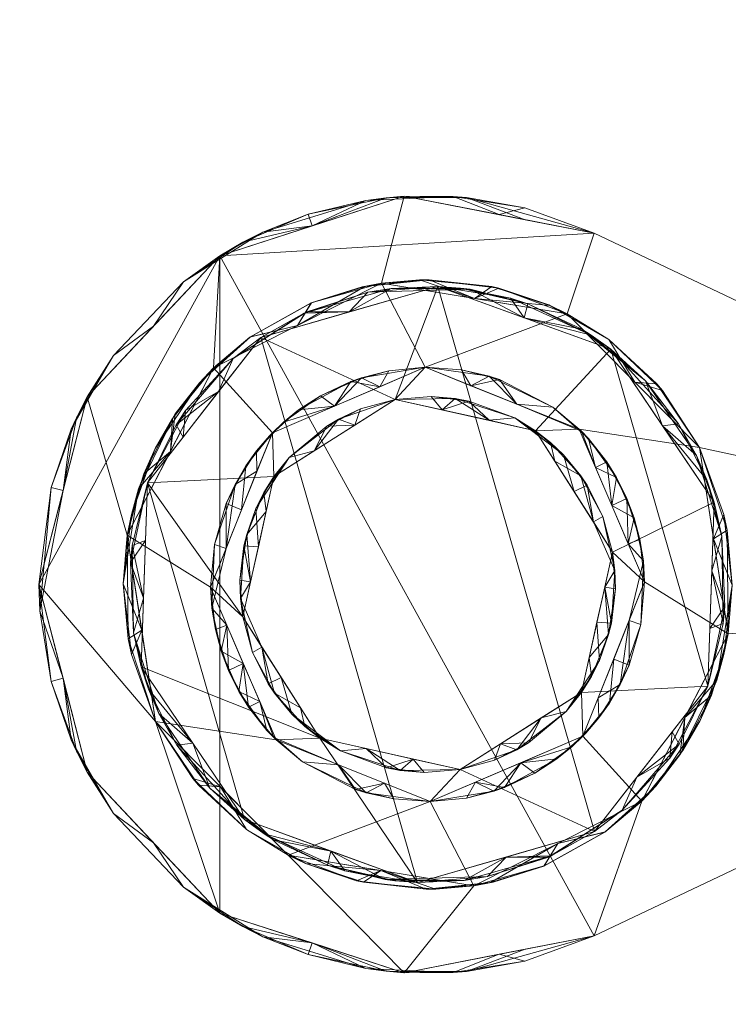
# Model space of a CAD drawing. Header units: millimetres. Extents: x -20851 to -17632, y 368 to 3070.
# Tile 457 of 656: x -19488 to -19433, y 2717 to 2793. Entities that reach past the tile are written whole.
import ezdxf

# ---------------------------------------------------------------- set-up
doc = ezdxf.new("R2010")
doc.units = ezdxf.units.MM
for name, color, linetype, lineweight in [('A-FLOR', 192, 'Continuous', 25), ('G-IMPT', 8, 'Continuous', 18), ('I-FURN', 30, 'Continuous', 18), ('P-PIPE-CNTR', 3, 'Continuous', 18)]:
    doc.layers.add(name, color=color, linetype=linetype, lineweight=lineweight)

# ---------------------------------------------------------------- blocks, each defined once
blk = doc.blocks.new('Kitchen_Cabinets_FINSA_Pro-Oven-Larder-unit-rd4d_Blanc - Height - _2000 mm_-1376609-3D GeiniaSet Tek cas 3')
at = {"layer": 'G-IMPT'}
mesh = blk.add_polyface(dxfattribs=at)
corners = [(-284.11, -579, 2128.25), (-284.11, -35, 2128.25), (283.89, -35, 2128.25), (283.89, -579, 2128.25)]
mesh.append_faces([[corners[k] for k in face] for face in [(3, 0, 1, 2)]])
mesh = blk.add_polyface(dxfattribs=at)
corners = [(-284.11, -579, 2144.25), (283.89, -579, 2144.25), (283.89, -35, 2144.25), (-284.11, -35, 2144.25)]
mesh.append_faces([[corners[k] for k in face] for face in [(0, 1, 2, 3)]])
mesh = blk.add_polyface(dxfattribs=at)
corners = [(-284.11, -579, 145.25), (-284.11, -35, 145.25), (283.89, -35, 145.25), (283.89, -579, 145.25)]
mesh.append_faces([[corners[k] for k in face] for face in [(3, 0, 1, 2)]])
mesh = blk.add_polyface(dxfattribs=at)
corners = [(-284.11, -579, 161.25), (283.89, -579, 161.25), (283.89, -35, 161.25), (-284.11, -35, 161.25)]
mesh.append_faces([[corners[k] for k in face] for face in [(0, 1, 2, 3)]])
mesh = blk.add_polyface(dxfattribs=at)
corners = [(262.747, -146.105, 141), (262.747, -146.105, 143), (262.747, -146.105, 145), (248.076, -148.945, 145), (233.854, -144.355, 145), (223.612, -133.473, 145), (219.89, -119, 145), (223.612, -104.527, 145), (233.854, -93.645, 145), (248.076, -89.055, 145), (262.747, -91.895, 145), (262.747, -91.895, 143), (262.747, -91.895, 141), (248.076, -89.055, 141), (233.854, -93.645, 141), (223.612, -104.527, 141), (219.89, -119, 141), (223.612, -133.473, 141), (233.854, -144.355, 141), (248.076, -148.945, 141), (257.426, -147.135, 141), (252.882, -148.85, 142.754), (240.675, -147.55, 142.874), (231.046, -142.343, 143), (257.426, -90.865, 141), (252.882, -89.15, 142.754), (240.675, -90.45, 142.874), (231.046, -95.657, 143), (220.836, -126.472, 143), (220.836, -111.528, 143), (255.412, -147.525, 145), (251.849, -148.936, 143.984), (245.121, -148.619, 143.833), (240.965, -146.65, 145), (262.747, -146.105, 143.954), (257.401, -148.045, 143.527), (246.677, -148.827, 142.682), (237.164, -146.167, 143.937), (235.621, -145.389, 142.937), (240.965, -146.65, 141), (228.733, -138.914, 141), (225.637, -136.657, 142.435), (228.733, -138.914, 145), (225.637, -136.657, 143.819), (222.382, -130.971, 143.864), (221.751, -126.236, 145), (222.779, -131.845, 142.76), (255.412, -90.475, 145), (251.849, -89.064, 143.984), (245.121, -89.381, 143.833), (240.965, -91.35, 145), (262.747, -91.895, 143.954), (257.401, -89.955, 143.527), (246.677, -89.173, 142.682), (237.164, -91.833, 143.937), (235.621, -92.611, 142.937), (240.965, -91.35, 141), (228.733, -99.086, 145), (225.637, -101.343, 143.565), (228.733, -99.086, 141), (225.637, -101.343, 142.181), (222.382, -107.029, 142.136), (221.751, -111.764, 141), (222.779, -106.155, 143.24), (221.751, -126.236, 141), (221.751, -111.764, 145), (219.89, -119, 143.48), (219.959, -121.031, 142.24)]
mesh.append_faces([[corners[k] for k in face] for face in [(20, 21, 19), (13, 25, 24), (42, 23, 4), (15, 60, 59), (59, 27, 14), (6, 66, 45), (34, 35, 1), (19, 36, 39), (39, 38, 18), (47, 48, 9), (50, 54, 8), (56, 53, 13)]], dxfattribs={"vtx0": -1, "vtx1": -1})
mesh.append_faces([[corners[k] for k in face] for face in [(36, 32, 22), (38, 39, 22), (21, 20, 1), (30, 35, 34), (41, 40, 23), (35, 31, 21), (3, 32, 31), (23, 38, 37), (44, 45, 28), (61, 62, 29), (25, 53, 48), (66, 29, 67), (55, 54, 26), (11, 24, 25), (53, 49, 48), (57, 27, 58), (22, 32, 37), (25, 48, 52), (26, 54, 49), (49, 54, 50), (31, 32, 36), (21, 31, 36), (35, 21, 1), (32, 33, 37), (31, 35, 30), (36, 19, 21), (22, 37, 38), (37, 4, 23), (22, 39, 36), (38, 23, 18), (28, 64, 46), (41, 23, 43), (5, 44, 43), (42, 43, 23), (28, 46, 44), (41, 43, 46), (44, 46, 43), (45, 66, 28), (41, 46, 17), (9, 48, 49), (48, 47, 52), (53, 26, 49), (25, 52, 11), (51, 52, 47), (56, 26, 53), (53, 25, 13), (54, 27, 8), (27, 54, 55), (55, 14, 27), (26, 56, 55), (29, 65, 63), (58, 27, 60), (15, 61, 60), (59, 60, 27), (29, 63, 61), (58, 60, 63), (61, 63, 60), (62, 67, 29), (58, 63, 7), (28, 66, 67), (29, 66, 65), (28, 67, 64)]], dxfattribs={"vtx0": -1, "vtx1": -1, "vtx2": -1})
mesh.append_faces([[corners[k] for k in face] for face in [(41, 17, 40), (37, 33, 4), (43, 42, 5), (63, 65, 7), (58, 7, 57), (32, 3, 33), (44, 5, 45), (61, 15, 62)]], dxfattribs={"vtx0": -1, "vtx2": -1})
mesh.append_faces([[corners[k] for k in face] for face in [(64, 17, 46), (56, 14, 55), (30, 3, 31), (40, 18, 23), (50, 9, 49), (51, 11, 52), (57, 8, 27), (16, 64, 67), (6, 65, 66), (62, 16, 67)]], dxfattribs={"vtx1": -1, "vtx2": -1})
mesh.append_faces([[corners[k] for k in face] for face in [(34, 2, 30), (20, 0, 1), (11, 12, 24), (47, 10, 51)]], dxfattribs={"vtx2": -1})
mesh = blk.add_polyface(dxfattribs=at)
corners = [(262.747, -91.895, 141), (319.89, -119, 141), (262.747, -146.105, 141), (248.076, -148.945, 141), (233.854, -144.355, 141), (223.612, -133.473, 141), (219.89, -119, 141), (223.612, -104.527, 141), (233.854, -93.645, 141), (248.076, -89.055, 141), (270.884, -108.441, 141), (260.668, -98.117, 141), (246.335, -95.77, 141), (233.36, -102.297, 141), (226.699, -115.203, 141), (228.896, -129.559, 141), (239.112, -139.883, 141), (253.445, -142.23, 141), (266.42, -135.703, 141), (273.081, -122.797, 141)]
mesh.append_faces([[corners[k] for k in face] for face in [(4, 15, 16, 3), (3, 16, 17)]], dxfattribs={"vtx0": -1, "vtx2": -1})
mesh.append_faces([[corners[k] for k in face] for face in [(5, 6, 15, 4), (19, 10, 1)]], dxfattribs={"vtx1": -1, "vtx2": -1})
mesh.append_faces([[corners[k] for k in face] for face in [(14, 15, 6, 7), (13, 14, 7, 8), (12, 13, 8, 9), (2, 3, 17, 18), (18, 19, 1, 2), (9, 0, 11, 12), (0, 1, 10, 11)]], dxfattribs={"vtx1": -1, "vtx3": -1})
mesh = blk.add_polyface(dxfattribs=at)
corners = [(262.747, -91.895, 145), (248.076, -89.055, 145), (233.854, -93.645, 145), (223.612, -104.527, 145), (219.89, -119, 145), (223.612, -133.473, 145), (233.854, -144.355, 145), (248.076, -148.945, 145), (262.747, -146.105, 145), (319.89, -119, 145)]
mesh.append_faces([[corners[k] for k in face] for face in [(2, 0, 1)]], dxfattribs={"vtx0": -1})
mesh.append_faces([[corners[k] for k in face] for face in [(0, 2, 8, 9)]], dxfattribs={"vtx0": -1, "vtx1": -1})
mesh.append_faces([[corners[k] for k in face] for face in [(3, 4, 2)]], dxfattribs={"vtx1": -1})
mesh.append_faces([[corners[k] for k in face] for face in [(6, 7, 8, 2), (4, 5, 6, 2)]], dxfattribs={"vtx2": -1, "vtx3": -1})
mesh = blk.add_polyface(dxfattribs=at)
corners = [(262.747, -91.895, 141), (262.747, -91.895, 143), (262.747, -91.895, 145), (319.89, -119, 145), (319.89, -119, 141)]
mesh.append_faces([[corners[k] for k in face] for face in [(1, 3, 4, 0)]], dxfattribs={"vtx0": -1})
mesh.append_faces([[corners[k] for k in face] for face in [(2, 3, 1)]], dxfattribs={"vtx1": -1})
mesh = blk.add_polyface(dxfattribs=at)
corners = [(228.896, -129.559, 141), (226.699, -115.203, 141), (233.36, -102.297, 141), (246.335, -95.77, 141), (260.668, -98.117, 141), (270.884, -108.441, 141), (270.884, -108.441, 135.5), (270.884, -108.441, 130), (270.884, -108.441, 124.5), (270.884, -108.441, 119), (260.668, -98.117, 119), (246.335, -95.77, 119), (233.36, -102.297, 119), (226.699, -115.203, 119), (228.896, -129.559, 119), (228.896, -129.559, 124.5), (228.896, -129.559, 130), (228.896, -129.559, 135.5), (265.882, -103.386, 141), (227.82, -122.529, 141), (265.882, -103.386, 119), (227.82, -122.529, 119), (267.575, -103.525, 132.75), (226.39, -118.954, 130), (227.02, -124.404, 132.75), (228.855, -108.522, 130), (263.864, -100.106, 126.618), (254.847, -96.029, 130), (226.766, -123.187, 125.961), (263.864, -100.106, 135.636), (259.247, -97.443, 133.951), (253.502, -96.944, 141), (259.331, -97.48, 126.907), (250.013, -95.5, 134.674), (240.931, -97.275, 130), (253.502, -96.944, 119), (249.266, -95.508, 126.371), (244.845, -96.048, 134.309), (239.848, -99.033, 141), (245.042, -96.006, 128.29), (236.177, -99.916, 134.185), (239.848, -99.033, 119), (236.209, -99.893, 125.803), (232.277, -103.442, 129.949), (230.03, -108.75, 119), (230.03, -108.75, 141), (227.579, -111.622, 135.694), (227.02, -113.596, 128.896), (227.994, -110.467, 124.374), (230.187, -106.193, 124.639), (240.894, -97.29, 135.742), (230.414, -105.85, 135.339), (233.065, -102.594, 135.37), (268.013, -104.039, 125.653), (255.372, -96.148, 135.718)]
mesh.append_faces([[corners[k] for k in face] for face in [(17, 24, 16), (35, 32, 10), (1, 23, 19), (21, 28, 13), (31, 33, 3), (11, 36, 35), (38, 40, 2), (45, 46, 1), (44, 49, 12)]], dxfattribs={"vtx0": -1, "vtx1": -1})
mesh.append_faces([[corners[k] for k in face] for face in [(24, 17, 19), (54, 27, 33), (20, 26, 53), (22, 7, 53), (26, 30, 29), (30, 26, 32), (22, 29, 18), (48, 25, 49), (46, 47, 23), (24, 19, 23), (24, 23, 28), (16, 24, 28), (25, 47, 46), (40, 34, 42), (28, 23, 13), (21, 15, 28), (18, 6, 22), (39, 37, 33), (34, 40, 50), (30, 27, 54), (4, 29, 30), (29, 22, 26), (32, 27, 30), (35, 27, 32), (32, 26, 10), (3, 33, 37), (36, 33, 27), (37, 34, 50), (36, 11, 39), (27, 35, 36), (34, 37, 39), (41, 34, 39), (36, 39, 33), (25, 51, 43), (34, 41, 42), (42, 12, 43), (40, 42, 43), (51, 52, 43), (25, 48, 47), (1, 46, 23), (12, 49, 43), (25, 46, 51), (47, 13, 23), (47, 48, 13), (44, 48, 49), (49, 25, 43), (37, 50, 3), (38, 50, 40), (52, 40, 43), (45, 51, 46), (52, 2, 40), (52, 51, 2), (22, 53, 26), (30, 54, 4), (31, 54, 33)]], dxfattribs={"vtx0": -1, "vtx1": -1, "vtx2": -1})
mesh.append_faces([[corners[k] for k in face] for face in [(51, 45, 2), (29, 4, 18), (54, 31, 4), (50, 38, 3), (42, 41, 12)]], dxfattribs={"vtx0": -1, "vtx2": -1})
mesh.append_faces([[corners[k] for k in face] for face in [(8, 9, 53, 7), (20, 10, 26), (9, 20, 53), (6, 7, 22), (15, 16, 28), (11, 41, 39), (44, 13, 48)]], dxfattribs={"vtx1": -1, "vtx2": -1})
mesh.append_faces([[corners[k] for k in face] for face in [(21, 14, 15), (17, 0, 19), (18, 5, 6)]], dxfattribs={"vtx2": -1})
mesh = blk.add_polyface(dxfattribs=at)
corners = [(270.884, -108.441, 119), (273.081, -122.797, 119), (266.42, -135.703, 119), (253.445, -142.23, 119), (239.112, -139.883, 119), (228.896, -129.559, 119), (226.699, -115.203, 119), (233.36, -102.297, 119), (246.335, -95.77, 119), (260.668, -98.117, 119), (249.695, -102.251, 119), (237.909, -107.295, 119), (233.141, -119.195, 119), (238.185, -130.981, 119), (250.085, -135.749, 119), (261.871, -130.705, 119), (266.639, -118.805, 119), (261.595, -107.019, 119)]
mesh.append_faces([[corners[k] for k in face] for face in [(9, 10, 8), (4, 14, 3)]], dxfattribs={"vtx0": -1, "vtx1": -1})
mesh.append_faces([[corners[k] for k in face] for face in [(8, 10, 11, 7), (3, 14, 15, 2)]], dxfattribs={"vtx0": -1, "vtx2": -1})
mesh.append_faces([[corners[k] for k in face] for face in [(5, 6, 12, 13), (4, 5, 13, 14), (6, 7, 11, 12), (1, 2, 15, 16), (9, 0, 17, 10), (0, 1, 16, 17)]], dxfattribs={"vtx1": -1, "vtx3": -1})
mesh = blk.add_polyface(dxfattribs=at)
corners = [(271.511, -126.846), (262.77, -138.055), (249.11, -141.987), (235.747, -137.138), (227.787, -125.361), (228.27, -111.154), (237.01, -99.945), (250.671, -96.013), (264.033, -100.862), (271.993, -112.639)]
mesh.append_faces([[corners[k] for k in face] for face in [(6, 2, 3, 5), (2, 6, 7, 1), (8, 0, 1, 7)]], dxfattribs={"vtx0": -1, "vtx2": -1})
mesh.append_faces([[corners[k] for k in face] for face in [(4, 5, 3), (9, 0, 8)]], dxfattribs={"vtx1": -1})
mesh = blk.add_polyface(dxfattribs=at)
corners = [(271.511, -126.846, 17), (271.993, -112.639, 17), (264.033, -100.862, 17), (250.671, -96.013, 17), (237.01, -99.945, 17), (228.27, -111.154, 17), (227.787, -125.361, 17), (235.747, -137.138, 17), (249.11, -141.987, 17), (262.77, -138.055, 17), (247.39, -104.725, 17), (258.216, -107.138, 17), (264.165, -116.5, 17), (261.752, -127.326, 17), (252.39, -133.275, 17), (241.564, -130.862, 17), (235.615, -121.5, 17), (238.028, -110.674, 17)]
mesh.append_faces([[corners[k] for k in face] for face in [(11, 2, 3, 10), (6, 15, 16, 5)]], dxfattribs={"vtx0": -1, "vtx2": -1})
mesh.append_faces([[corners[k] for k in face] for face in [(7, 8, 15, 6), (16, 17, 5), (3, 4, 10)]], dxfattribs={"vtx1": -1, "vtx2": -1})
mesh.append_faces([[corners[k] for k in face] for face in [(9, 0, 13, 14), (8, 9, 14, 15), (12, 13, 0, 1), (11, 12, 1, 2), (17, 10, 4, 5)]], dxfattribs={"vtx1": -1, "vtx3": -1})
mesh = blk.add_polyface(dxfattribs=at)
corners = [(228.27, -111.154), (228.27, -111.154, 4.25), (228.27, -111.154, 8.5), (228.27, -111.154, 12.75), (228.27, -111.154, 17), (237.01, -99.945, 17), (250.671, -96.013, 17), (264.033, -100.862, 17), (271.993, -112.639, 17), (271.511, -126.846, 17), (271.511, -126.846, 12.75), (271.511, -126.846, 8.5), (271.511, -126.846, 4.25), (271.511, -126.846), (271.993, -112.639), (264.033, -100.862), (250.671, -96.013), (237.01, -99.945), (233.749, -104.127), (271.813, -117.939), (233.749, -104.127, 17), (271.813, -117.939, 17), (231.203, -105.592, 6.375), (272.828, -120.696, 6.375), (234.87, -101.581, 10.506), (243.841, -97.979, 17), (272.585, -115.267, 10.506), (268.013, -106.751, 17), (231.009, -107.641, 17), (271.662, -122.393, 17), (247.065, -96.174, 8.5), (266.696, -103.298, 8.5), (257.631, -97.342, 8.5), (234.87, -101.581, 4.865), (240.348, -98.073, 7.686), (272.585, -115.267, 4.865), (270.633, -109.062, 7.686), (243.841, -97.979), (268.013, -106.751), (230.47, -106.677, 11.609), (272.694, -121.999, 11.609), (231.009, -107.641), (271.662, -122.393), (247.256, -96.996, 17), (245.283, -96.466, 12.75), (240.563, -97.976, 12.94), (252.416, -96.139, 5.945), (257.352, -98.438), (257.352, -98.438, 17), (253.163, -96.234, 11.761), (262.52, -99.778, 5.998), (261.787, -99.316, 11.84), (271.429, -110.932, 12.289), (269.262, -106.602, 11.885), (256.29, -96.908, 4.228)]
mesh.append_faces([[corners[k] for k in face] for face in [(14, 35, 19), (15, 31, 38), (16, 54, 47), (3, 39, 2), (37, 30, 16), (38, 36, 14), (7, 51, 48), (8, 52, 27), (27, 53, 7)]], dxfattribs={"vtx0": -1, "vtx1": -1})
mesh.append_faces([[corners[k] for k in face] for face in [(30, 46, 16), (20, 24, 39), (22, 41, 1), (35, 26, 23), (45, 34, 24), (3, 28, 39), (22, 2, 39), (24, 34, 33), (27, 52, 53), (46, 30, 49), (53, 52, 36), (18, 22, 33), (40, 26, 21), (35, 14, 36), (7, 53, 31), (40, 29, 10), (12, 42, 23), (44, 34, 45), (31, 15, 50), (40, 23, 26), (32, 51, 50), (32, 48, 51), (30, 37, 34), (24, 33, 22), (33, 34, 17), (19, 35, 23), (26, 35, 36), (8, 26, 52), (36, 38, 31), (22, 39, 24), (23, 40, 11), (30, 34, 44), (45, 25, 44), (32, 49, 48), (5, 45, 24), (32, 54, 46), (49, 32, 46), (49, 30, 44), (44, 6, 49), (7, 31, 51), (54, 32, 50), (50, 51, 31), (52, 26, 36), (53, 36, 31), (46, 54, 16), (47, 54, 50)]], dxfattribs={"vtx0": -1, "vtx1": -1, "vtx2": -1})
mesh.append_faces([[corners[k] for k in face] for face in [(39, 28, 20), (26, 8, 21), (40, 10, 11), (23, 11, 12), (33, 17, 18), (22, 18, 41), (45, 5, 25)]], dxfattribs={"vtx0": -1, "vtx2": -1})
mesh.append_faces([[corners[k] for k in face] for face in [(44, 25, 43, 6)]], dxfattribs={"vtx0": -1, "vtx3": -1})
mesh.append_faces([[corners[k] for k in face] for face in [(0, 1, 41)]], dxfattribs={"vtx1": -1})
mesh.append_faces([[corners[k] for k in face] for face in [(20, 5, 24), (1, 2, 22), (42, 19, 23), (37, 17, 34), (21, 29, 40), (6, 48, 49), (15, 47, 50)]], dxfattribs={"vtx1": -1, "vtx2": -1})
mesh.append_faces([[corners[k] for k in face] for face in [(12, 13, 42), (3, 4, 28), (29, 9, 10)]], dxfattribs={"vtx2": -1})
mesh = blk.add_polyface(dxfattribs=at)
corners = [(250.085, -135.749, 119), (238.185, -130.981, 119), (233.141, -119.195, 119), (237.909, -107.295, 119), (249.695, -102.251, 119), (249.695, -102.251, 94.5), (249.695, -102.251, 70), (249.695, -102.251, 45.5), (249.695, -102.251, 21), (237.909, -107.295, 21), (233.141, -119.195, 21), (238.185, -130.981, 21), (250.085, -135.749, 21), (250.085, -135.749, 45.5), (250.085, -135.749, 70), (250.085, -135.749, 94.5), (242.695, -105.247, 119), (243.017, -132.917, 119), (242.695, -105.247, 21), (243.017, -132.917, 21), (244.777, -103.049, 82.25), (245.15, -135.065, 82.25), (246.195, -103.749, 21), (246.551, -134.333, 21), (239.919, -105.541, 64.777), (235.525, -113.245, 119), (235.525, -113.245, 21), (240.236, -132.688, 64.777), (235.663, -125.088, 119), (235.663, -125.088, 21), (243.966, -103.333, 49.861), (246.888, -102.521, 57.75), (244.333, -134.801, 49.861), (247.273, -135.544, 57.75), (233.425, -115.924, 70), (235.856, -109.857, 62.704), (236.072, -128.467, 62.704), (233.506, -122.48, 69.058), (246.195, -103.749, 119), (246.551, -134.333, 119), (241.607, -104.442, 89.538), (238.77, -106.474, 91.384), (236.717, -110.27, 119), (235.027, -111.277, 90.852), (234.343, -112.766, 66.678), (234.333, -116.22, 21), (237.676, -107.538, 69.218), (236.678, -108.704, 91.414), (240.236, -132.688, 96.509), (237.487, -130.257, 88.23), (235.31, -127.246, 91.689), (233.95, -124.145, 93.614), (233.239, -120.817, 93.893), (234.402, -122.142, 119), (233.141, -119.206, 69.772), (234.509, -125.631, 68.39), (236.924, -128.035, 119), (234.333, -116.22, 119), (236.717, -110.27, 21), (238.015, -130.813, 49.636), (236.924, -128.035, 21), (234.402, -122.142, 21)]
mesh.append_faces([[corners[k] for k in face] for face in [(39, 15, 0)]], dxfattribs={"vtx0": -1})
mesh.append_faces([[corners[k] for k in face] for face in [(19, 59, 11), (18, 30, 22), (57, 52, 2), (1, 48, 17), (61, 37, 10), (53, 51, 28), (45, 44, 26)]], dxfattribs={"vtx0": -1, "vtx1": -1})
mesh.append_faces([[corners[k] for k in face] for face in [(18, 24, 30), (31, 30, 20), (20, 40, 16), (41, 16, 40), (20, 38, 5), (35, 26, 44), (46, 35, 47), (48, 27, 21), (23, 33, 32), (39, 21, 15), (27, 32, 21), (19, 27, 59), (46, 24, 9), (48, 1, 49), (7, 22, 31), (40, 20, 30), (6, 31, 20), (30, 31, 22), (19, 32, 27), (33, 14, 21), (13, 33, 23), (32, 33, 21), (52, 51, 53), (34, 44, 45), (41, 40, 24), (56, 50, 49), (28, 51, 50), (24, 40, 30), (41, 24, 46), (43, 47, 35), (43, 35, 44), (34, 45, 54), (47, 41, 46), (9, 35, 46), (41, 47, 3), (47, 43, 42), (17, 48, 21), (49, 59, 27), (48, 49, 27), (36, 49, 50), (36, 50, 55), (50, 51, 55), (52, 37, 51), (52, 54, 37), (52, 34, 54), (37, 61, 55), (34, 57, 43), (29, 36, 55), (37, 55, 51), (34, 52, 57), (43, 44, 34), (36, 59, 49), (36, 60, 59), (54, 10, 37)]], dxfattribs={"vtx0": -1, "vtx1": -1, "vtx2": -1})
mesh.append_faces([[corners[k] for k in face] for face in [(33, 13, 14), (21, 14, 15), (47, 42, 3), (59, 60, 11), (32, 19, 23), (31, 6, 7), (20, 16, 38), (49, 1, 56), (36, 29, 60)]], dxfattribs={"vtx0": -1, "vtx2": -1})
mesh.append_faces([[corners[k] for k in face] for face in [(35, 9, 58, 26)]], dxfattribs={"vtx0": -1, "vtx3": -1})
mesh.append_faces([[corners[k] for k in face] for face in [(4, 5, 38)]], dxfattribs={"vtx1": -1})
mesh.append_faces([[corners[k] for k in face] for face in [(5, 6, 20), (39, 17, 21), (45, 10, 54), (18, 9, 24), (61, 29, 55), (3, 16, 41), (25, 42, 43, 57), (53, 2, 52), (56, 28, 50)]], dxfattribs={"vtx1": -1, "vtx2": -1})
mesh.append_faces([[corners[k] for k in face] for face in [(7, 8, 22), (23, 12, 13)]], dxfattribs={"vtx2": -1})
mesh = blk.add_polyface(dxfattribs=at)
corners = [(249.695, -102.251, 21), (261.595, -107.019, 21), (266.639, -118.805, 21), (261.871, -130.705, 21), (250.085, -135.749, 21), (238.185, -130.981, 21), (233.141, -119.195, 21), (237.909, -107.295, 21), (247.39, -104.725, 21), (238.028, -110.674, 21), (235.615, -121.5, 21), (241.564, -130.862, 21), (252.39, -133.275, 21), (261.752, -127.326, 21), (264.165, -116.5, 21), (258.216, -107.138, 21)]
mesh.append_faces([[corners[k] for k in face] for face in [(9, 10, 6, 7), (5, 6, 10, 11), (4, 5, 11, 12), (8, 9, 7, 0), (15, 8, 0, 1), (3, 4, 12, 13), (2, 3, 13, 14), (14, 15, 1, 2)]], dxfattribs={"vtx1": -1, "vtx3": -1})
mesh = blk.add_polyface(dxfattribs=at)
corners = [(250.085, -135.749, 119), (250.085, -135.749, 94.5), (250.085, -135.749, 70), (250.085, -135.749, 45.5), (250.085, -135.749, 21), (261.871, -130.705, 21), (266.639, -118.805, 21), (261.595, -107.019, 21), (249.695, -102.251, 21), (249.695, -102.251, 45.5), (249.695, -102.251, 70), (249.695, -102.251, 94.5), (249.695, -102.251, 119), (261.595, -107.019, 119), (266.639, -118.805, 119), (261.871, -130.705, 119), (257.086, -132.753, 119), (256.763, -105.083, 119), (257.086, -132.753, 21), (256.763, -105.083, 21), (255.003, -134.951, 82.25), (254.63, -102.935, 82.25), (253.586, -134.251, 21), (253.229, -103.667, 21), (259.861, -132.459, 64.777), (264.255, -124.755, 119), (264.255, -124.755, 21), (259.544, -105.312, 64.777), (264.117, -112.912, 119), (264.117, -112.912, 21), (255.815, -134.667, 49.861), (252.892, -135.479, 57.75), (255.448, -103.199, 49.861), (252.508, -102.456, 57.75), (266.355, -122.076, 70), (263.925, -128.143, 62.704), (263.708, -109.533, 62.704), (266.275, -115.52, 69.058), (253.586, -134.251, 119), (253.229, -103.667, 119), (258.174, -133.558, 89.538), (261.011, -131.526, 91.384), (263.063, -127.73, 119), (264.753, -126.723, 90.852), (265.437, -125.234, 66.678), (265.447, -121.78, 21), (262.104, -130.462, 69.218), (263.102, -129.296, 91.414), (259.544, -105.312, 96.509), (262.293, -107.743, 88.23), (264.47, -110.754, 91.689), (265.83, -113.855, 93.614), (266.541, -117.183, 93.893), (265.378, -115.858, 119), (266.639, -118.794, 69.772), (265.272, -112.369, 68.39), (262.856, -109.965, 119), (265.447, -121.78, 119), (263.063, -127.73, 21), (261.765, -107.187, 49.636), (262.856, -109.965, 21), (265.378, -115.858, 21)]
mesh.append_faces([[corners[k] for k in face] for face in [(39, 11, 12)]], dxfattribs={"vtx0": -1})
mesh.append_faces([[corners[k] for k in face] for face in [(19, 59, 7), (18, 30, 22), (57, 52, 14), (13, 48, 17), (61, 37, 6), (53, 51, 28), (45, 44, 26), (7, 59, 60)]], dxfattribs={"vtx0": -1, "vtx1": -1})
mesh.append_faces([[corners[k] for k in face] for face in [(18, 24, 30), (31, 30, 20), (20, 40, 16), (41, 16, 40), (20, 38, 1), (46, 5, 35), (55, 29, 36), (46, 35, 47), (48, 27, 21), (23, 33, 32), (39, 21, 11), (27, 32, 21), (19, 27, 59), (46, 24, 5), (48, 13, 49), (3, 22, 31), (40, 20, 30), (2, 31, 20), (30, 31, 22), (19, 32, 27), (33, 10, 21), (9, 33, 23), (32, 33, 21), (52, 51, 53), (34, 44, 45), (41, 40, 24), (54, 6, 37), (56, 50, 49), (28, 51, 50), (24, 40, 30), (41, 24, 46), (43, 47, 35), (43, 35, 44), (44, 35, 26), (34, 45, 54), (47, 41, 46), (41, 47, 15), (47, 43, 42), (17, 48, 21), (49, 59, 27), (48, 49, 27), (36, 49, 50), (36, 50, 55), (50, 51, 55), (52, 37, 51), (52, 54, 37), (52, 34, 54), (37, 61, 55), (34, 57, 43), (36, 60, 59), (37, 55, 51), (34, 52, 57), (43, 44, 34), (36, 59, 49)]], dxfattribs={"vtx0": -1, "vtx1": -1, "vtx2": -1})
mesh.append_faces([[corners[k] for k in face] for face in [(33, 9, 10), (21, 10, 11), (47, 42, 15), (32, 19, 23), (31, 2, 3), (20, 16, 38), (49, 13, 56), (36, 29, 60)]], dxfattribs={"vtx0": -1, "vtx2": -1})
mesh.append_faces([[corners[k] for k in face] for face in [(0, 1, 38)]], dxfattribs={"vtx1": -1})
mesh.append_faces([[corners[k] for k in face] for face in [(1, 2, 20), (39, 17, 21), (45, 6, 54), (18, 5, 24), (61, 29, 55), (15, 16, 41), (25, 42, 43, 57), (58, 26, 35, 5), (53, 14, 52), (56, 28, 50)]], dxfattribs={"vtx1": -1, "vtx2": -1})
mesh.append_faces([[corners[k] for k in face] for face in [(3, 4, 22), (23, 8, 9)]], dxfattribs={"vtx2": -1})
mesh = blk.add_polyface(dxfattribs=at)
corners = [(252.39, -133.275, 17), (252.39, -133.275, 18), (252.39, -133.275, 19), (252.39, -133.275, 20), (252.39, -133.275, 21), (241.564, -130.862, 21), (235.615, -121.5, 21), (238.028, -110.674, 21), (247.39, -104.725, 21), (247.39, -104.725, 20), (247.39, -104.725, 19), (247.39, -104.725, 18), (247.39, -104.725, 17), (238.028, -110.674, 17), (235.615, -121.5, 17), (241.564, -130.862, 17), (245.149, -131.661, 17), (241.128, -108.704, 17), (245.149, -131.661, 21), (241.128, -108.704, 21), (247.764, -133.336, 18.5), (243.018, -106.241, 18.5), (248.77, -132.468, 21), (244.259, -106.714, 21), (243.172, -131.841, 19.125), (238.589, -126.181, 21), (238.589, -126.181, 17), (239.208, -109.206, 19.125), (236.821, -116.087, 17), (236.821, -116.087, 21), (236.377, -124.237, 19), (235.401, -118.667, 18.949), (239.41, -129.01, 19.468), (236.632, -113.148, 19.468), (246.719, -133.141, 19.828), (249.628, -133.49, 19.5), (242.101, -106.779, 19.828), (244.718, -105.462, 19.5), (243.172, -131.841, 17.932), (240.41, -129.962, 18.226), (238.065, -127.379, 18.359), (237.588, -126.661, 19.486), (240.077, -128.522, 17), (239.208, -109.206, 17.932), (237.249, -111.913, 18.226), (235.921, -115.139, 18.359), (235.709, -116.011, 19.496), (236.218, -118.794, 21), (235.439, -120.089, 19.975), (235.615, -121.499, 18.999), (237.425, -113.38, 17), (248.77, -132.468, 17), (244.259, -106.714, 17), (237.102, -123.841, 17), (237.102, -123.841, 21), (236.218, -118.794, 17), (240.077, -128.522, 21), (237.425, -113.38, 21)]
mesh.append_faces([[corners[k] for k in face] for face in [(23, 36, 19), (13, 43, 17)]], dxfattribs={"vtx0": -1, "vtx1": -1})
mesh.append_faces([[corners[k] for k in face] for face in [(27, 36, 21), (20, 51, 1), (23, 37, 36), (24, 34, 18), (39, 24, 32), (5, 32, 24), (35, 34, 20), (44, 27, 43), (31, 14, 49), (16, 20, 38), (43, 27, 21), (52, 21, 11), (40, 39, 32), (48, 47, 46), (7, 27, 33), (44, 43, 13), (24, 39, 38), (40, 32, 41), (46, 45, 31), (3, 22, 35), (20, 34, 24), (2, 35, 20), (34, 35, 22), (19, 36, 27), (37, 10, 21), (9, 37, 23), (36, 37, 21), (39, 15, 38), (24, 38, 20), (39, 40, 42), (30, 40, 41), (30, 54, 48), (17, 43, 21), (33, 27, 44), (33, 44, 45), (44, 50, 45), (33, 45, 46), (33, 46, 29), (48, 46, 31), (48, 31, 49), (31, 45, 55), (30, 53, 40), (30, 49, 53), (30, 41, 54), (48, 49, 30), (41, 32, 25)]], dxfattribs={"vtx0": -1, "vtx1": -1, "vtx2": -1})
mesh.append_faces([[corners[k] for k in face] for face in [(38, 15, 16), (35, 2, 3), (34, 22, 18), (24, 18, 5), (27, 7, 19), (37, 9, 10), (21, 10, 11), (20, 1, 2), (41, 25, 54), (44, 13, 50), (20, 16, 51)]], dxfattribs={"vtx0": -1, "vtx2": -1})
mesh.append_faces([[corners[k] for k in face] for face in [(33, 29, 57, 7)]], dxfattribs={"vtx0": -1, "vtx3": -1})
mesh.append_faces([[corners[k] for k in face] for face in [(0, 1, 51)]], dxfattribs={"vtx1": -1})
mesh.append_faces([[corners[k] for k in face] for face in [(56, 25, 32, 5), (52, 17, 21), (14, 53, 49), (28, 55, 45, 50), (47, 29, 46), (26, 42, 40, 53), (42, 15, 39), (55, 14, 31), (54, 6, 48), (6, 47, 48)]], dxfattribs={"vtx1": -1, "vtx2": -1})
mesh.append_faces([[corners[k] for k in face] for face in [(3, 4, 22), (11, 12, 52), (23, 8, 9)]], dxfattribs={"vtx2": -1})
mesh = blk.add_polyface(dxfattribs=at)
corners = [(252.39, -133.275, 17), (261.752, -127.326, 17), (264.165, -116.5, 17), (258.216, -107.138, 17), (247.39, -104.725, 17), (247.39, -104.725, 18), (247.39, -104.725, 19), (247.39, -104.725, 20), (247.39, -104.725, 21), (258.216, -107.138, 21), (264.165, -116.5, 21), (261.752, -127.326, 21), (252.39, -133.275, 21), (252.39, -133.275, 20), (252.39, -133.275, 19), (252.39, -133.275, 18), (254.632, -106.339, 17), (258.653, -129.296, 17), (254.632, -106.339, 21), (258.653, -129.296, 21), (252.017, -104.664, 18.5), (256.763, -131.759, 18.5), (251.011, -105.532, 21), (255.522, -131.286, 21), (256.608, -106.159, 19.125), (261.191, -111.819, 21), (261.191, -111.819, 17), (260.573, -128.794, 19.125), (262.959, -121.913, 17), (262.959, -121.913, 21), (263.403, -113.763, 19), (264.379, -119.333, 18.949), (260.37, -108.99, 19.468), (263.149, -124.852, 19.468), (253.062, -104.859, 19.828), (250.153, -104.51, 19.5), (257.679, -131.221, 19.828), (255.062, -132.538, 19.5), (256.608, -106.159, 17.932), (259.37, -108.038, 18.226), (261.715, -110.621, 18.359), (262.192, -111.339, 19.486), (259.704, -109.478, 17), (260.573, -128.794, 17.932), (262.532, -126.087, 18.226), (263.859, -122.861, 18.359), (264.071, -121.989, 19.496), (263.562, -119.206, 21), (264.342, -117.911, 19.975), (264.166, -116.501, 18.999), (262.356, -124.62, 17), (251.011, -105.532, 17), (255.522, -131.286, 17), (262.678, -114.159, 17), (262.678, -114.159, 21), (263.562, -119.206, 17), (259.704, -109.478, 21), (262.356, -124.62, 21)]
mesh.append_faces([[corners[k] for k in face] for face in [(23, 36, 19), (1, 43, 17)]], dxfattribs={"vtx0": -1, "vtx1": -1})
mesh.append_faces([[corners[k] for k in face] for face in [(27, 36, 21), (20, 51, 5), (23, 37, 36), (24, 34, 18), (39, 24, 32), (9, 32, 24), (35, 34, 20), (44, 27, 43), (31, 2, 49), (16, 20, 38), (25, 41, 32), (43, 27, 21), (52, 21, 15), (40, 39, 32), (48, 47, 46), (11, 27, 33), (44, 43, 1), (24, 39, 38), (40, 32, 41), (46, 45, 31), (7, 22, 35), (20, 34, 24), (6, 35, 20), (34, 35, 22), (19, 36, 27), (37, 14, 21), (13, 37, 23), (36, 37, 21), (39, 3, 38), (24, 38, 20), (39, 40, 42), (30, 40, 41), (30, 54, 48), (17, 43, 21), (33, 27, 44), (33, 44, 45), (44, 50, 45), (33, 45, 46), (33, 46, 29), (48, 46, 31), (48, 31, 49), (31, 45, 55), (30, 53, 40), (30, 49, 53), (30, 41, 54), (48, 49, 30)]], dxfattribs={"vtx0": -1, "vtx1": -1, "vtx2": -1})
mesh.append_faces([[corners[k] for k in face] for face in [(38, 3, 16), (35, 6, 7), (34, 22, 18), (24, 18, 9), (27, 11, 19), (37, 13, 14), (21, 14, 15), (20, 5, 6), (41, 25, 54), (44, 1, 50), (20, 16, 51)]], dxfattribs={"vtx0": -1, "vtx2": -1})
mesh.append_faces([[corners[k] for k in face] for face in [(33, 29, 57, 11)]], dxfattribs={"vtx0": -1, "vtx3": -1})
mesh.append_faces([[corners[k] for k in face] for face in [(4, 5, 51)]], dxfattribs={"vtx1": -1})
mesh.append_faces([[corners[k] for k in face] for face in [(52, 17, 21), (2, 53, 49), (28, 55, 45, 50), (47, 29, 46), (26, 42, 40, 53), (56, 25, 32, 9), (42, 3, 39), (55, 2, 31), (54, 10, 48), (10, 47, 48)]], dxfattribs={"vtx1": -1, "vtx2": -1})
mesh.append_faces([[corners[k] for k in face] for face in [(7, 8, 22), (15, 0, 52), (23, 12, 13)]], dxfattribs={"vtx2": -1})
mesh = blk.add_polyface(dxfattribs=at)
corners = [(228.896, -129.559, 141), (228.896, -129.559, 135.5), (228.896, -129.559, 130), (228.896, -129.559, 124.5), (228.896, -129.559, 119), (239.112, -139.883, 119), (253.445, -142.23, 119), (266.42, -135.703, 119), (273.081, -122.797, 119), (270.884, -108.441, 119), (270.884, -108.441, 124.5), (270.884, -108.441, 130), (270.884, -108.441, 135.5), (270.884, -108.441, 141), (273.081, -122.797, 141), (266.42, -135.703, 141), (253.445, -142.23, 141), (239.112, -139.883, 141), (233.899, -134.614, 141), (271.96, -115.471, 141), (233.899, -134.614, 119), (271.96, -115.471, 119), (232.205, -134.475, 132.75), (273.39, -119.046, 130), (272.76, -113.596, 132.75), (270.925, -129.478, 130), (235.917, -137.894, 126.618), (244.933, -141.971, 130), (273.014, -114.813, 125.961), (235.917, -137.894, 135.636), (240.534, -140.557, 133.951), (246.279, -141.056, 141), (240.449, -140.52, 126.907), (249.768, -142.5, 134.674), (258.85, -140.725, 130), (246.279, -141.056, 119), (250.514, -142.492, 126.371), (254.936, -141.952, 134.309), (259.933, -138.967, 141), (254.739, -141.994, 128.29), (263.604, -138.084, 134.185), (259.933, -138.967, 119), (263.572, -138.107, 125.803), (267.503, -134.558, 129.949), (269.751, -129.25, 119), (269.751, -129.25, 141), (272.202, -126.378, 135.694), (272.76, -124.404, 128.896), (271.786, -127.533, 124.374), (269.594, -131.807, 124.639), (258.886, -140.71, 135.742), (269.367, -132.15, 135.339), (266.716, -135.406, 135.37), (231.768, -133.961, 125.653), (244.409, -141.852, 135.718)]
mesh.append_faces([[corners[k] for k in face] for face in [(12, 24, 11), (35, 32, 5), (14, 23, 19), (21, 28, 8), (31, 33, 16), (6, 36, 35), (38, 40, 15), (45, 46, 14), (44, 49, 7)]], dxfattribs={"vtx0": -1, "vtx1": -1})
mesh.append_faces([[corners[k] for k in face] for face in [(24, 12, 19), (54, 27, 33), (20, 26, 53), (22, 2, 53), (26, 30, 29), (30, 26, 32), (22, 29, 18), (48, 25, 49), (46, 47, 23), (24, 19, 23), (24, 23, 28), (11, 24, 28), (25, 47, 46), (40, 34, 42), (28, 23, 8), (21, 10, 28), (18, 1, 22), (39, 37, 33), (34, 40, 50), (30, 27, 54), (17, 29, 30), (29, 22, 26), (32, 27, 30), (35, 27, 32), (32, 26, 5), (16, 33, 37), (36, 33, 27), (37, 34, 50), (36, 6, 39), (27, 35, 36), (34, 37, 39), (41, 34, 39), (36, 39, 33), (25, 51, 43), (34, 41, 42), (42, 7, 43), (40, 42, 43), (51, 52, 43), (25, 48, 47), (14, 46, 23), (7, 49, 43), (25, 46, 51), (47, 8, 23), (47, 48, 8), (44, 48, 49), (49, 25, 43), (37, 50, 16), (38, 50, 40), (52, 40, 43), (45, 51, 46), (52, 15, 40), (52, 51, 15), (22, 53, 26), (30, 54, 17), (31, 54, 33)]], dxfattribs={"vtx0": -1, "vtx1": -1, "vtx2": -1})
mesh.append_faces([[corners[k] for k in face] for face in [(51, 45, 15), (29, 17, 18), (54, 31, 17), (50, 38, 16), (42, 41, 7)]], dxfattribs={"vtx0": -1, "vtx2": -1})
mesh.append_faces([[corners[k] for k in face] for face in [(3, 4, 53, 2), (20, 5, 26), (4, 20, 53), (1, 2, 22), (10, 11, 28), (6, 41, 39), (44, 8, 48)]], dxfattribs={"vtx1": -1, "vtx2": -1})
mesh.append_faces([[corners[k] for k in face] for face in [(21, 9, 10), (12, 13, 19), (18, 0, 1)]], dxfattribs={"vtx2": -1})
mesh = blk.add_polyface(dxfattribs=at)
corners = [(228.27, -111.154), (227.787, -125.361), (235.747, -137.138), (249.11, -141.987), (262.77, -138.055), (271.511, -126.846), (271.511, -126.846, 4.25), (271.511, -126.846, 8.5), (271.511, -126.846, 12.75), (271.511, -126.846, 17), (262.77, -138.055, 17), (249.11, -141.987, 17), (235.747, -137.138, 17), (227.787, -125.361, 17), (228.27, -111.154, 17), (228.27, -111.154, 12.75), (228.27, -111.154, 8.5), (228.27, -111.154, 4.25), (266.031, -133.873), (227.967, -120.061), (266.031, -133.873, 17), (227.967, -120.061, 17), (268.577, -132.408, 6.375), (226.953, -117.304, 6.375), (264.91, -136.419, 10.506), (255.94, -140.021, 17), (227.195, -122.733, 10.506), (231.767, -131.249, 17), (268.771, -130.359, 17), (228.118, -115.607, 17), (252.715, -141.826, 8.5), (233.084, -134.702, 8.5), (242.149, -140.658, 8.5), (264.91, -136.419, 4.865), (259.432, -139.927, 7.686), (227.195, -122.733, 4.865), (229.148, -128.938, 7.686), (255.94, -140.021), (231.767, -131.249), (269.31, -131.323, 11.609), (227.087, -116.001, 11.609), (268.771, -130.359), (228.118, -115.607), (252.525, -141.004, 17), (254.497, -141.534, 12.75), (259.217, -140.024, 12.94), (247.364, -141.861, 5.945), (242.429, -139.562), (242.429, -139.562, 17), (246.617, -141.766, 11.761), (237.261, -138.222, 5.998), (237.993, -138.684, 11.84), (228.352, -127.068, 12.289), (230.518, -131.398, 11.885), (243.49, -141.092, 4.228)]
mesh.append_faces([[corners[k] for k in face] for face in [(1, 35, 19), (2, 31, 38), (3, 54, 47), (8, 39, 7), (37, 30, 3), (38, 36, 1), (12, 51, 48), (13, 52, 27), (27, 53, 12)]], dxfattribs={"vtx0": -1, "vtx1": -1})
mesh.append_faces([[corners[k] for k in face] for face in [(30, 46, 3), (20, 24, 39), (22, 41, 6), (35, 26, 23), (45, 34, 24), (8, 28, 39), (22, 7, 39), (24, 34, 33), (27, 52, 53), (46, 30, 49), (53, 52, 36), (18, 22, 33), (40, 26, 21), (35, 1, 36), (12, 53, 31), (40, 29, 15), (17, 42, 23), (44, 34, 45), (31, 2, 50), (40, 23, 26), (32, 51, 50), (32, 48, 51), (30, 37, 34), (24, 33, 22), (33, 34, 4), (19, 35, 23), (26, 35, 36), (13, 26, 52), (36, 38, 31), (22, 39, 24), (23, 40, 16), (30, 34, 44), (45, 25, 44), (32, 49, 48), (10, 45, 24), (32, 54, 46), (49, 32, 46), (49, 30, 44), (44, 11, 49), (12, 31, 51), (54, 32, 50), (50, 51, 31), (52, 26, 36), (53, 36, 31), (46, 54, 3), (47, 54, 50)]], dxfattribs={"vtx0": -1, "vtx1": -1, "vtx2": -1})
mesh.append_faces([[corners[k] for k in face] for face in [(39, 28, 20), (26, 13, 21), (40, 15, 16), (23, 16, 17), (33, 4, 18), (22, 18, 41), (45, 10, 25)]], dxfattribs={"vtx0": -1, "vtx2": -1})
mesh.append_faces([[corners[k] for k in face] for face in [(44, 25, 43, 11)]], dxfattribs={"vtx0": -1, "vtx3": -1})
mesh.append_faces([[corners[k] for k in face] for face in [(5, 6, 41)]], dxfattribs={"vtx1": -1})
mesh.append_faces([[corners[k] for k in face] for face in [(20, 10, 24), (6, 7, 22), (42, 19, 23), (37, 4, 34), (21, 29, 40), (11, 48, 49), (2, 47, 50)]], dxfattribs={"vtx1": -1, "vtx2": -1})
mesh.append_faces([[corners[k] for k in face] for face in [(17, 0, 42), (8, 9, 28), (29, 14, 15)]], dxfattribs={"vtx2": -1})
mesh = blk.add_polyface(dxfattribs=at)
corners = [(319.89, -119, 141), (319.89, -119, 145), (262.747, -146.105, 145), (262.747, -146.105, 143), (262.747, -146.105, 141)]
mesh.append_faces([[corners[k] for k in face] for face in [(3, 0, 1, 2)]], dxfattribs={"vtx0": -1})
mesh.append_faces([[corners[k] for k in face] for face in [(4, 0, 3)]], dxfattribs={"vtx1": -1})

msp = doc.modelspace()

# ---------------------------------------------------------------- linework, layer by layer
at = {"layer": 'P-PIPE-CNTR'}
msp.add_open_spline([(-20017.937, 2838.526, 615), (-19839.813, 2838.526, 594.009), (-19465.327, 2862.144, 532.586), (-18978.383, 2749.473, 623.082), (-18833.821, 2747.257, 455.764)], degree=3, knots=[0, 0, 0, 0, 1.765322, 3.941801, 3.941801, 3.941801, 3.941801], dxfattribs=at)

# ---------------------------------------------------------------- block references
at = {"layer": 'I-FURN'}
msp.add_blockref('Kitchen_Cabinets_FINSA_Pro-Oven-Larder-unit-rd4d_Blanc - Height - _2000 mm_-1376609-3D GeiniaSet Tek cas 3', (-19706.541, 2868.526), dxfattribs=at)

# ---------------------------------------------------------------- meshes
at = {"layer": 'A-FLOR'}
mesh = msp.add_polyface(dxfattribs=at)
corners = [(-20615.541, 369.026, -250), (-20615.541, 2868.526, -250), (-17632.09, 2868.526, -250), (-17632.09, 369.026, -250), (-19796.298, 2816.887, -250), (-19798.002, 2829.828, -250), (-19802.997, 2841.887, -250), (-19810.943, 2852.242, -250), (-19821.298, 2860.188, -250), (-19833.357, 2865.183, -250), (-19846.298, 2866.887, -250), (-19859.239, 2865.183, -250), (-19871.298, 2860.188, -250), (-19881.653, 2852.242, -250), (-19889.599, 2841.887, -250), (-19894.594, 2829.828, -250), (-19896.298, 2816.887, -250), (-19894.594, 2803.946, -250), (-19889.599, 2791.887, -250), (-19881.653, 2781.531, -250), (-19871.298, 2773.586, -250), (-19859.239, 2768.59, -250), (-19846.298, 2766.887, -250), (-19833.357, 2768.59, -250), (-19821.298, 2773.586, -250), (-19810.943, 2781.531, -250), (-19802.997, 2791.887, -250), (-19798.002, 2803.946, -250)]
mesh.append_faces([[corners[k] for k in face] for face in [(13, 1, 12), (8, 2, 7)]], dxfattribs={"vtx0": -1, "vtx1": -1})
mesh.append_faces([[corners[k] for k in face] for face in [(0, 21, 22), (0, 22, 23), (1, 17, 18), (1, 19, 20), (1, 18, 19), (24, 3, 0, 23), (3, 24, 25, 2), (2, 26, 27), (2, 25, 26), (2, 27, 4), (1, 13, 14), (1, 10, 11), (2, 8, 9), (10, 1, 2), (2, 4, 5)]], dxfattribs={"vtx0": -1, "vtx2": -1})
mesh.append_faces([[corners[k] for k in face] for face in [(15, 16, 1), (14, 15, 1), (11, 12, 1), (16, 17, 1), (6, 7, 2), (5, 6, 2), (9, 10, 2)]], dxfattribs={"vtx1": -1, "vtx2": -1})
mesh.append_faces([[corners[k] for k in face] for face in [(20, 21, 0, 1)]], dxfattribs={"vtx1": -1, "vtx3": -1})
mesh = msp.add_polyface(dxfattribs=at)
corners = [(-20615.541, 369.026), (-17632.09, 369.026), (-17632.09, 2868.526), (-20615.541, 2868.526), (-19796.298, 2816.887), (-19798.002, 2803.946), (-19802.997, 2791.887), (-19810.943, 2781.531), (-19821.298, 2773.586), (-19833.357, 2768.59), (-19846.298, 2766.887), (-19859.239, 2768.59), (-19871.298, 2773.586), (-19881.653, 2781.531), (-19889.599, 2791.887), (-19894.594, 2803.946), (-19896.298, 2816.887), (-19894.594, 2829.828), (-19889.599, 2841.887), (-19881.653, 2852.242), (-19871.298, 2860.188), (-19859.239, 2865.183), (-19846.298, 2866.887), (-19833.357, 2865.183), (-19821.298, 2860.188), (-19810.943, 2852.242), (-19802.997, 2841.887), (-19798.002, 2829.828)]
mesh.append_faces([[corners[k] for k in face] for face in [(20, 3, 19), (4, 2, 27), (15, 3, 14), (14, 3, 13), (12, 0, 11), (6, 2, 5), (5, 2, 4)]], dxfattribs={"vtx0": -1, "vtx1": -1})
mesh.append_faces([[corners[k] for k in face] for face in [(3, 20, 21), (3, 21, 22), (3, 15, 16), (2, 22, 23), (22, 2, 3), (2, 23, 24), (0, 9, 10), (2, 6, 7, 1), (1, 7, 8)]], dxfattribs={"vtx0": -1, "vtx2": -1})
mesh.append_faces([[corners[k] for k in face] for face in [(16, 17, 3), (18, 19, 3), (17, 18, 3), (24, 25, 2), (26, 27, 2), (25, 26, 2), (10, 11, 0)]], dxfattribs={"vtx1": -1, "vtx2": -1})
mesh.append_faces([[corners[k] for k in face] for face in [(12, 13, 3, 0), (8, 9, 0, 1)]], dxfattribs={"vtx1": -1, "vtx3": -1})

doc.saveas('drawing.dxf')
